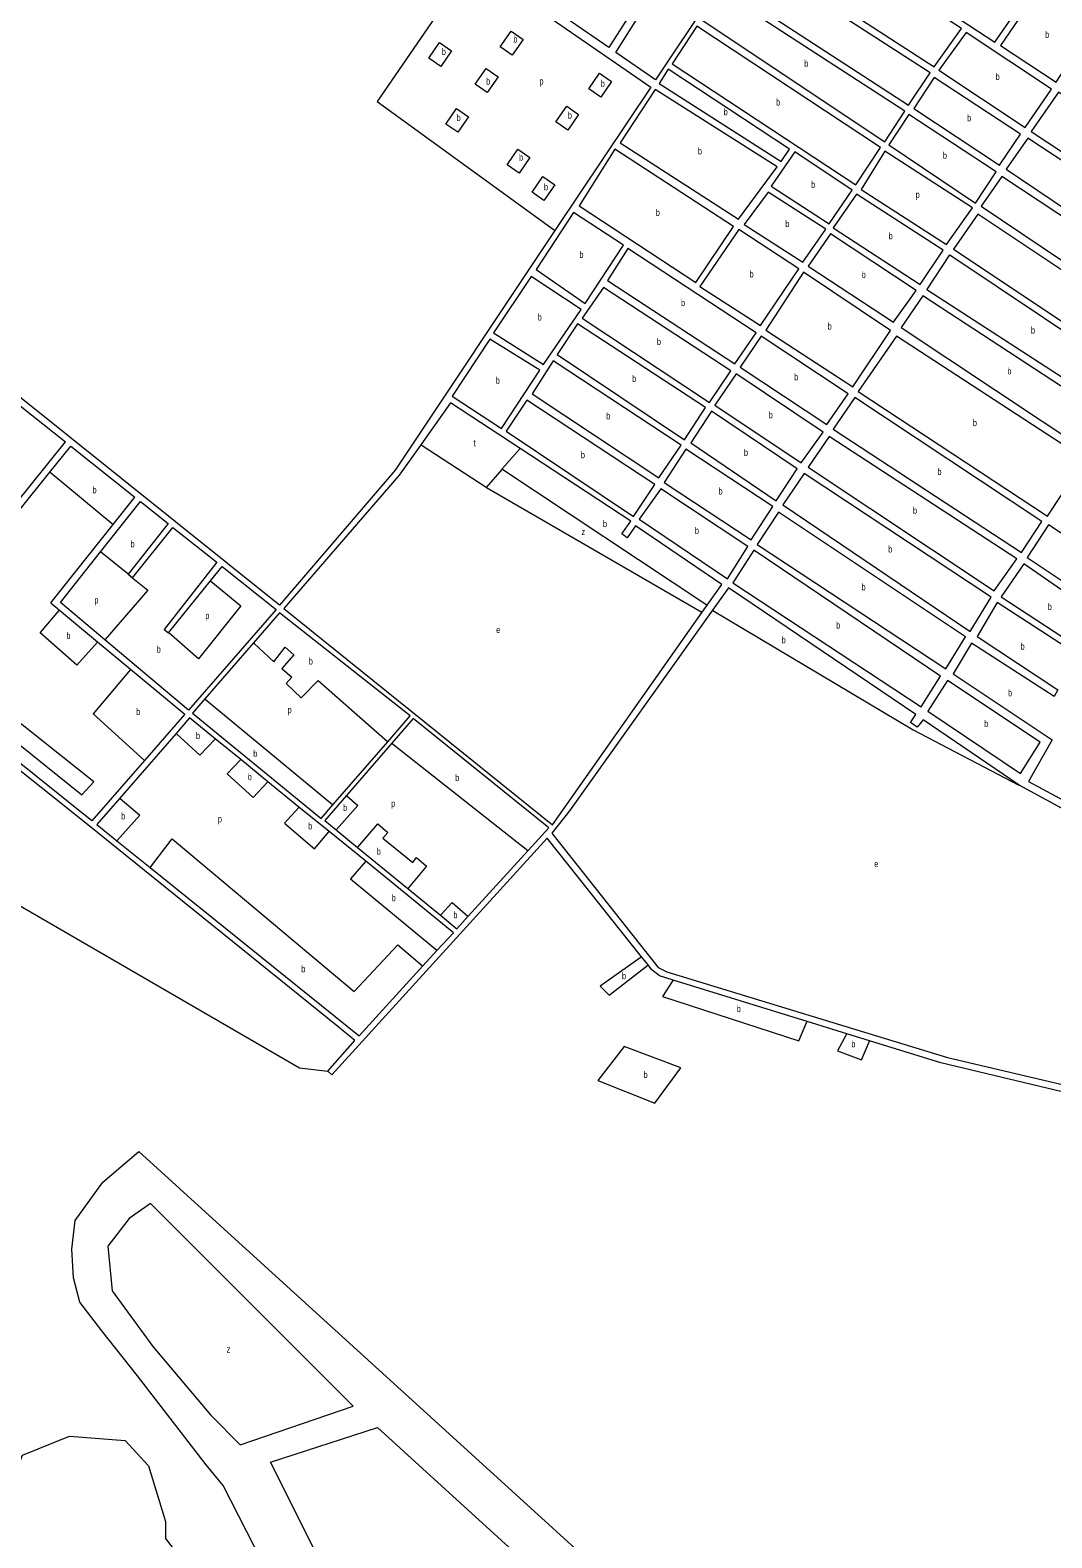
# Model space of a CAD drawing. Extents: x 639657 to 671642, y 222838 to 252123.
# Drawn here: x 662931 to 664457, y 233321 to 235574 of the extents above; entities that cross this region are included whole.
import ezdxf

# ---------------------------------------------------------------- set-up
doc = ezdxf.new("R2010")
doc.units = 0
doc.header["$LTSCALE"] = 4
doc.layers.add('1', color=7, linetype='Continuous', lineweight=13)
doc.layers.add('21', color=7, linetype='Continuous', lineweight=13)
doc.layers.add('7', color=7, linetype='Continuous')

msp = doc.modelspace()

# ---------------------------------------------------------------- linework, layer by layer
at = {"layer": '1'}
for p, q in [((663884.371, 235686.862), (663795.144, 235547.496)), ((663805.809, 235540.159), (663893.865, 235680.299)), ((663956.941, 235636.699), (663865.094, 235499.369)), ((663795.144, 235547.496), (663704.669, 235609.744)), ((663865.094, 235499.369), (663805.809, 235540.159)), ((662915.83, 235012.46), (662983.708, 234958.404)), ((662721.664, 234633.434), (662983.708, 234958.404)), ((662991.556, 234952.156), (663087.231, 234875.966)), ((663828, 234840), (663662.857, 234948.663)), ((663095.532, 234869.354), (663137.07, 234836.274)), ((663144.013, 234830.746), (663209.516, 234778.582)), ((663162.02, 234551.63), (663101.543, 234482.302))]:
    msp.add_line(p, q, dxfattribs=at)
for points in [[(663984.502, 236385.564), (663896.128, 236268.833), (663948.714, 236228.094), (663799.26, 235999.99), (663737.4, 235913.44), (663590.792, 235673.027), (663857.882, 235488.585)], [(663857.882, 235488.585), (663716.6, 235277.34), (663714.618, 235274.362)], [(663714.618, 235274.362), (663476.13, 234916.11), (663303.37, 234714.27), (662912.282, 235027.905)], [(663662.857, 234948.663), (663559, 235017), (663514.305, 234953.857)], [(663375.67, 234018.12), (663415.69, 234063.94), (663390.47, 234085.05), (663016.33, 234386.59), (662538.81, 234767.71), (662425.32, 234856.71), (662367.327, 234899.261), (662331.707, 234924.332), (662293.891, 234945.414), (662254.079, 234962.428), (662212.706, 234975.188), (662170.226, 234983.553)], [(663514.305, 234953.857), (663482.37, 234908.74), (663309.87, 234709.5), (663711.08, 234386.2), (663934.985, 234703.869), (663942.324, 234714.281)], [(662730.066, 234626.712), (662960.392, 234913.37), (662991.556, 234952.156)], [(662961.765, 234717.728), (663054.906, 234835.198), (663087.231, 234875.966)], [(662976.288, 234718.247), (663036.15, 234794.105), (663095.532, 234869.354)], [(663137.07, 234836.274), (663077.057, 234760.968), (663083.574, 234755.378), (663144.013, 234830.746)], [(663942.324, 234714.281), (663964.18, 234745.29), (663835, 234833), (663823, 234815), (663815, 234821), (663828, 234840)], [(664574.8, 234753.54), (664452.06, 234834.5), (664420.28, 234785.87), (664535.44, 234708.94), (664529, 234697.7)], [(663209.516, 234778.582), (663131.058, 234678.048), (663137.575, 234673.39), (663200.277, 234750.898), (663217.518, 234772.209)], [(664529, 234697.7), (664415.54, 234776.16), (664381.61, 234726.96), (664500.82, 234648.59)], [(663217.518, 234772.209), (663298.31, 234707.87), (663167.43, 234557.83), (663042.398, 234662.764), (662976.288, 234718.247)], [(664457.79, 234513.37), (664422.34, 234451.28), (664823.55, 234235.22), (664851.41, 234441.3), (664873.72, 234557.56), (664595, 234710), (664574.8, 234753.54)], [(664265, 234543), (664256, 234532), (664246, 234539), (664254, 234551), (663974.17, 234740.45), (663950.307, 234706.986)], [(662961.765, 234717.728), (662974.521, 234707.148), (663031.645, 234659.767), (663080.899, 234618.915), (663162.02, 234551.63)], [(663950.307, 234706.986), (663736.67, 234407.39), (663710.12, 234373.84), (663868.92, 234173.39), (663881.88, 234166.53), (664301.11, 234038.91), (664866.79, 233905.83), (664792.73, 234001.49), (664792.87, 234026.39), (664822.72, 234220.3), (664408.48, 234445.46), (664265, 234543)], [(664495.98, 234640.15), (664375.76, 234718.33), (664345.63, 234667.55), (664466.03, 234587.94), (664460.48, 234578.24)], [(663498.37, 234549.08), (663303.48, 234702.99), (663264.721, 234658.338), (663191.842, 234574.377)], [(664460.48, 234578.24), (664337.3, 234657.81), (664309.58, 234611.65), (664457.79, 234513.37)], [(663101.543, 234482.302), (663023.038, 234392.306), (662730.066, 234626.712)], [(663191.842, 234574.377), (663173.26, 234552.97), (663365.5, 234395.81), (663383.062, 234416.068), (663464.947, 234510.526), (663498.37, 234549.08)], [(663207.453, 234514.672), (663169.03, 234545.95), (663148.711, 234522.628), (663064.561, 234426.044)], [(663705.75, 234381.85), (663503.24, 234545.36), (663471.16, 234508.34), (663403.518, 234430.281)], [(663563.1, 234225.16), (663432.122, 234331.783), (663377.297, 234376.412), (663332.465, 234412.907), (663285.984, 234450.744), (663245.382, 234483.796), (663207.453, 234514.672)], [(663064.561, 234426.044), (663030.3, 234386.72), (663060.351, 234362.52), (663110.146, 234322.421)], [(663403.518, 234430.281), (663370.9, 234392.64), (663388.032, 234378.636), (663420.004, 234352.501), (663495.282, 234290.966), (663543.97, 234251.167)], [(663543.97, 234251.167), (663568.47, 234231.14), (663585.296, 234249.612), (663674.662, 234347.721), (663705.75, 234381.85)], [(663844.326, 234189.001), (663703.21, 234366.25), (663381.29, 234013), (663375.67, 234018.12)], [(663110.146, 234322.421), (663422.31, 234071.04), (663517.71, 234175.473), (663539.066, 234198.85), (663563.1, 234225.16)], [(664847.14, 234320.713), (664802.82, 234025.6), (664804.78, 234001.04), (664986.92, 233764.51), (664979.64, 233758.51), (664879.12, 233890.44), (664291.52, 234030.76), (664184.917, 234063.669), (664150.805, 234074.2), (664091.599, 234092.478), (663891.358, 234154.294)], [(663891.358, 234154.294), (663871.19, 234160.52), (663859.82, 234169.54), (663853.907, 234176.967), (663844.326, 234189.001)]]:
    msp.add_lwpolyline(points, dxfattribs=at)
for points in [[(664425.25, 235632.89), (664105.2, 235845.26), (664051.14, 235765.8), (664372.24, 235555.59)], [(664322.09, 235576.07), (664045.87, 235755.55), (664006.65, 235697.18), (664281.25, 235518.75)], [(664275.43, 235509.57), (663999.76, 235687.98), (663969.04, 235639.89), (664243.11, 235461.47)], [(664237.82, 235452.29), (663963.22, 235630.71), (663934.6, 235588.55), (664207.62, 235406.89)], [(664514.97, 235575.19), (664433.35, 235628.13), (664380.35, 235550.83), (664463.6, 235495.76)], [(664201.25, 235398.24), (663926.63, 235579.34), (663890.08, 235523.15), (664164.17, 235342.57)], [(664456.71, 235485.49), (664329.13, 235570.23), (664288.28, 235513.99), (664417.49, 235428.19)], [(664065.35, 235395.89), (663884.25, 235515.03), (663870.48, 235493.96), (664052.63, 235377.51)], [(664410.6, 235417.92), (664281.4, 235502.64), (664251.21, 235456.71), (664378.8, 235371.97)], [(664046.79, 235369.4), (663864.65, 235484.77), (663812.21, 235405.33), (663989, 235291)], [(664745.38, 235296.99), (664466.97, 235480.75), (664426.14, 235422.36), (664706.18, 235237.55)], [(664374.06, 235361.72), (664243.77, 235447.51), (664213.58, 235402.11), (664343.33, 235315.25)], [(664701.43, 235227.83), (664421.4, 235412.11), (664389.07, 235365.62), (664668.59, 235177.58)], [(663981.54, 235280.17), (663804.24, 235395.59), (663751, 235311), (663925.38, 235196.39)], [(664158.87, 235334.46), (664073.45, 235391.67), (664037.93, 235340.31), (664124.42, 235284.19)], [(664338.56, 235308.22), (664207.75, 235392.93), (664172.29, 235335.66), (664299.86, 235253.07)], [(664662.76, 235169.47), (664382.72, 235354.82), (664351.44, 235310.49), (664630.96, 235122.98)], [(664119.66, 235276.09), (664033.18, 235331.67), (663997.63, 235283), (664085.2, 235226.89)], [(664295.1, 235244.97), (664165.37, 235328.62), (664130.38, 235278.34), (664260.66, 235193.63)], [(663817.53, 235252.29), (663742.78, 235301.24), (663686.78, 235216.02), (663760, 235165)], [(664626.22, 235112.19), (664346.71, 235298.63), (664310.13, 235246.19), (664590.72, 235059.76)], [(664079.38, 235217.17), (663989.64, 235275.95), (663931.34, 235190.54), (664022.15, 235132.31)], [(664254.3, 235184.44), (664126.71, 235269.18), (664093.31, 235221.06), (664220.89, 235137.4)], [(664015.26, 235121.51), (663823.89, 235247.54), (663793.18, 235199.45), (663983.46, 235075.02)], [(664270.4, 235185.66), (664304.83, 235238.08), (664584.89, 235050.58), (664553.11, 235002.48)], [(663754.28, 235156.31), (663679.13, 235205.55), (663622.98, 235121.22), (663698, 235074)], [(664216.17, 235125), (664086.41, 235211.87), (664029.73, 235125.4), (664160.01, 235040.69)], [(663977.6, 235064.43), (663787.29, 235188.85), (663755.49, 235143.18), (663945.81, 235017.4)], [(664546.22, 234992.21), (664264.58, 235176.48), (664232.24, 235129.45), (664513.91, 234941.96)], [(663940.02, 235009.63), (663748.66, 235134.58), (663718.01, 235088.92), (663908.23, 234961.53)], [(663692.38, 235065.33), (663617.69, 235112.04), (663561.54, 235026.64), (663635.07, 234978.46)], [(664153.12, 235030.42), (664022.84, 235116.21), (663991.57, 235070.26), (664121.31, 234984.47)], [(664507.02, 234932.77), (664225.38, 235116.49), (664168.13, 235033.78), (664450.87, 234847.38)], [(663903.47, 234953.43), (663712.1, 235079.46), (663680.75, 235030.23), (663870.08, 234904.78)], [(664115.51, 234973.14), (663985.75, 235060), (663953.95, 235013.52), (664082.63, 234927.18)], [(663864.23, 234894.7), (663672.82, 235020.72), (663642.1, 234974.23), (663832.44, 234847.13)], [(664442.19, 234839.37), (664162.84, 235024.6), (664130.51, 234977.58), (664411.97, 234793.21)], [(664076.8, 234917.99), (663948.97, 235004.51), (663917.92, 234956.79), (664045.55, 234870.44)], [(664404.98, 234783.63), (664124.71, 234966.24), (664093.33, 234920.62), (664371.27, 234735.77)], [(664040.26, 234861.79), (663910.51, 234947.59), (663878.21, 234897.87), (664007.95, 234812.08)], [(664366.52, 234726.19), (664087.08, 234911.11), (664055.28, 234864.31), (664335.05, 234675.25)], [(664003.21, 234802.37), (663872.92, 234888.15), (663840.58, 234842.74), (663972.5, 234753.74)], [(664328.06, 234667.38), (664049.01, 234853.61), (664017.15, 234805.18), (664299.09, 234619.51)], [(664290.85, 234608.57), (664011.86, 234796.54), (663980.61, 234747.91), (664261.88, 234562.41)], [(664439.69, 234509.76), (664301.11, 234602.14), (664272.12, 234555.92), (664410.41, 234462.99)]]:
    msp.add_lwpolyline(points, close=True, dxfattribs=at)
at = {"layer": '21'}
for points in [[(663590.792, 235673.027), (663449.15, 235466.785), (663714.111, 235274.729), (663714.618, 235274.362)], [(663611.996, 234890.497), (663514.806, 234953.533), (663514.305, 234953.857)], [(663635.745, 234917.657), (663662.42, 234948.163), (663662.857, 234948.663)], [(662960.392, 234913.37), (662960.892, 234912.956), (663054.406, 234835.612), (663054.906, 234835.198)], [(663635.745, 234917.657), (663635.308, 234917.157), (663611.996, 234890.497)], [(663942.324, 234714.281), (663941.824, 234714.613), (663635.745, 234917.657)], [(663611.996, 234890.497), (663612.496, 234890.208), (663934.485, 234704.158), (663934.985, 234703.869)], [(663077.057, 234760.968), (663076.557, 234761.373), (663036.15, 234794.105)], [(663083.574, 234755.378), (663084.074, 234754.978), (663106.849, 234736.744), (663042.834, 234663.264), (663042.398, 234662.764)], [(663200.277, 234750.898), (663200.777, 234750.485), (663245.575, 234713.452), (663182.264, 234634.259), (663138.075, 234672.952), (663137.575, 234673.39)], [(663031.645, 234659.767), (663031.201, 234659.267), (663000.71, 234624.942), (662945.779, 234673.39), (662974.095, 234706.648), (662974.521, 234707.148)], [(663950.307, 234706.986), (663950.807, 234706.687), (664249.811, 234528.09), (664407.98, 234445.72), (664408.48, 234445.46)], [(662571.236, 233765.876), (662571.736, 233766.332), (662692.495, 233876.511), (662549.086, 234083.798), (662628.758, 234169.901), (662243.147, 234565.341), (662322.819, 234638.689), (662733.924, 234284.706), (662772.167, 234348.487), (663333.055, 234023.206), (663375.17, 234018.18), (663375.67, 234018.12)], [(663264.721, 234658.338), (663265.221, 234657.87), (663294.921, 234630.067), (663311.68, 234651.495), (663324.715, 234640.315), (663307.025, 234619.818), (663321.922, 234606.775), (663313.542, 234597.458), (663335.887, 234576.029), (663361.025, 234602.116), (663464.447, 234510.967), (663464.947, 234510.526)], [(663080.899, 234618.915), (663080.479, 234618.415), (663024.918, 234552.271), (663101.043, 234482.759), (663101.543, 234482.302)], [(663191.842, 234574.377), (663192.342, 234573.963), (663382.562, 234416.482), (663383.062, 234416.068)], [(663148.711, 234522.628), (663149.211, 234522.172), (663184.127, 234490.314), (663206.974, 234514.172), (663207.453, 234514.672)], [(663471.16, 234508.34), (663471.66, 234507.945), (663674.162, 234348.116), (663674.662, 234347.721)], [(663245.382, 234483.796), (663244.909, 234483.296), (663225.093, 234462.364), (663264.196, 234426.96), (663285.526, 234450.244), (663285.984, 234450.744)], [(663064.561, 234426.044), (663065.061, 234425.627), (663094.746, 234400.873), (663060.799, 234363.02), (663060.351, 234362.52)], [(663332.465, 234412.907), (663332.015, 234412.407), (663310.749, 234388.761), (663355.439, 234350.562), (663376.874, 234375.912), (663377.297, 234376.412)], [(663403.518, 234430.281), (663404.018, 234429.843), (663420.612, 234415.313), (663388.476, 234379.136), (663388.032, 234378.636)], [(663420.004, 234352.501), (663420.434, 234353.001), (663450.406, 234387.829), (663465.303, 234374.786), (663457.854, 234366.401), (663502.544, 234330.065), (663508.131, 234337.518), (663523.027, 234324.475), (663495.696, 234291.466), (663495.282, 234290.966)], [(663110.146, 234322.421), (663110.529, 234322.921), (663143.161, 234365.469), (663415.026, 234137.207), (663480.199, 234207.083), (663517.21, 234175.894), (663517.71, 234175.473)], [(663432.122, 234331.783), (663431.684, 234331.282), (663409.439, 234305.841), (663538.566, 234199.263), (663539.066, 234198.85)], [(663543.97, 234251.167), (663544.417, 234251.667), (663561.2, 234270.437), (663584.796, 234250.044), (663585.296, 234249.612)], [(663844.326, 234189.001), (663843.826, 234188.648), (663782.477, 234145.313), (663796.047, 234131.734), (663853.407, 234176.576), (663853.907, 234176.967)], [(663891.358, 234154.294), (663891.037, 234153.794), (663875.774, 234130.036), (664079.332, 234063.835), (664091.385, 234091.978), (664091.599, 234092.478)], [(664150.805, 234074.2), (664150.536, 234073.7), (664137.006, 234048.558), (664172.629, 234034.978), (664184.703, 234063.169), (664184.917, 234063.669)], [(663393.319, 233058.032), (663219.074, 233399.314), (663194.019, 233430.168), (663091.222, 233563.339), (663037.849, 233630.547), (663004.858, 233673.004), (662995.613, 233709.708), (662993.079, 233752.501), (662997.946, 233795.383), (663039.62, 233852.39), (663092.942, 233898.266), (664335.822, 232767.676)], [(662804.879, 233211.006), (662805.379, 233210.87), (662884.503, 233189.276), (662916.372, 233288.135), (662890.877, 233374.239), (662919.559, 233444.398), (662989.67, 233473.099), (663072.528, 233466.721), (663107.584, 233428.453), (663133.079, 233345.538), (663133.079, 233320.026), (663174.508, 233265.812), (663235.059, 233221.166), (663324.291, 233103.172), (663356.159, 233068.092), (663392.819, 233058.167), (663393.319, 233058.032)]]:
    msp.add_lwpolyline(points, dxfattribs=at)
for points in [[(663649.314, 235572.028), (663667.146, 235559.674), (663651.01, 235536.382), (663633.178, 235548.736)], [(663542.447, 235555.053), (663560.279, 235542.699), (663544.143, 235519.407), (663526.311, 235531.761)], [(663611.995, 235516.012), (663629.827, 235503.658), (663613.691, 235480.366), (663595.859, 235492.72)], [(663781.627, 235509.222), (663799.459, 235496.868), (663783.323, 235473.576), (663765.491, 235485.93)], [(663567.891, 235456.601), (663585.723, 235444.247), (663569.587, 235420.955), (663551.755, 235433.309)], [(663732.434, 235459.996), (663750.266, 235447.642), (663734.13, 235424.35), (663716.298, 235436.704)], [(663659.492, 235395.492), (663677.324, 235383.138), (663661.188, 235359.846), (663643.356, 235372.2)], [(663696.811, 235354.753), (663714.643, 235342.399), (663698.507, 235319.107), (663680.675, 235331.461)], [(662805.191, 234594.197), (663008.159, 234431.152), (663025.849, 234450.718), (662822.881, 234611.899)], [(663818.099, 234055.348), (663779.084, 234004.424), (663863.9, 233970.475), (663902.915, 234023.096)], [(663244.781, 233460.181), (663413.523, 233517.745), (663110.771, 233820.703), (663078.902, 233798.38), (663047.033, 233756.923), (663053.407, 233689.953), (663113.958, 233607.038), (663200.003, 233504.989)], [(664302.001, 232706.474), (664305.173, 232697.56), (664292.458, 232679.951), (664267.358, 232677.765), (663861.782, 232611.852), (663821.774, 232616.041), (663809.281, 232627.48), (663802.888, 232633.061), (663593.974, 232902.908), (663532.581, 232915.923), (663522.925, 232968.873), (663290.023, 233434.185), (663449.932, 233486.076), (664280.419, 232728.976), (664295.417, 232715.478)]]:
    msp.add_lwpolyline(points, close=True, dxfattribs=at)

# ---------------------------------------------------------------- texts
at = {"layer": '7'}
for s, width, p in [('b', 0.75, (663652.708, 235555.053)), ('b', 0.75, (664447.187, 235561.945)), ('b', 0.75, (663545.84, 235536.381)), ('b', 0.75, (664087.443, 235518.8)), ('b', 0.75, (663611.996, 235492.247)), ('p', 0.75, (663691.723, 235492.248)), ('b', 0.75, (663783.324, 235488.852)), ('b', 0.75, (664373.296, 235499.21)), ('b', 0.75, (664045.315, 235460.955)), ('b', 0.75, (663567.892, 235437.929)), ('b', 0.75, (663734.131, 235441.324)), ('b', 0.75, (663966.923, 235446.27)), ('b', 0.75, (664330.732, 235437.305)), ('b', 0.75, (663661.189, 235378.518)), ('b', 0.75, (663928.396, 235387.885)), ('b', 0.75, (664294.374, 235381.38)), ('b', 0.75, (663698.508, 235334.384)), ('b', 0.75, (664097.643, 235337.93)), ('p', 0.75, (664253.791, 235323)), ('b', 0.75, (663865.538, 235295.99)), ('b', 0.75, (664059.066, 235279.28)), ('b', 0.75, (664213.451, 235261.125)), ('b', 0.75, (663751.456, 235233.12)), ('b', 0.75, (664005.601, 235204.13)), ('b', 0.75, (664173.164, 235203.29)), ('b', 0.75, (663903.211, 235161.28)), ('b', 0.75, (663689.154, 235139.775)), ('b', 0.75, (664122.282, 235126.28)), ('b', 0.75, (663867.255, 235103.125)), ('b', 0.75, (664426.043, 235120.28)), ('b', 0.75, (664390.775, 235059.22)), ('b', 0.75, (663626.454, 235045.25)), ('b', 0.75, (663830.101, 235048.055)), ('b', 0.75, (664072.282, 235050.34)), ('b', 0.75, (663791.494, 234992.12)), ('b', 0.75, (664034.307, 234993.59)), ('b', 0.75, (664339.211, 234981.935)), ('b', 0.75, (663753.555, 234933.925)), ('b', 0.75, (663997.24, 234937.475)), ('b', 0.75, (664286.336, 234908.905)), ('b', 0.75, (663023.986, 234881.621)), ('b', 0.75, (663959.228, 234879.835)), ('b', 0.75, (663786.54, 234831.129)), ('b', 0.75, (664249.788, 234851.005)), ('z', 0.8, (663754.524, 234819.232)), ('b', 0.75, (663923.941, 234820.945)), ('b', 0.75, (663080.827, 234800.954)), ('b', 0.75, (664212.913, 234793.18)), ('b', 0.75, (664172.875, 234736.56)), ('p', 0.75, (663026.828, 234717.103)), ('b', 0.75, (664451.17, 234707.403)), ('p', 0.75, (663192.554, 234693.811)), ('b', 0.75, (664134.994, 234679.475)), ('b', 0.75, (662984.93, 234663.997)), ('e', 0.75, (663627.029, 234672.816)), ('b', 0.75, (664053.571, 234657.408)), ('b', 0.75, (663119.931, 234643.5)), ('b', 0.75, (664410.459, 234647.992)), ('b', 0.75, (663347.106, 234625.798)), ('b', 0.75, (664391.799, 234578.396)), ('b', 0.75, (663089.207, 234550.332)), ('p', 0.75, (663315.451, 234553.127)), ('b', 0.75, (663178.54, 234514.538)), ('b', 0.75, (664356.177, 234532.565)), ('b', 0.75, (663264.25, 234487.94)), ('b', 0.75, (663255.817, 234453.047)), ('b', 0.75, (663565.909, 234451.604)), ('b', 0.75, (663398.32, 234406.884)), ('p', 0.75, (663470.005, 234413.375)), ('b', 0.75, (663066.815, 234394.351)), ('p', 0.75, (663211.174, 234390.083)), ('b', 0.75, (663346.128, 234379.444)), ('b', 0.75, (663448.597, 234341.666)), ('e', 0.75, (664191.902, 234323.14)), ('b', 0.75, (663470.982, 234272.16)), ('b', 0.75, (663563.115, 234246.634)), ('b', 0.75, (663335.887, 234166.089)), ('b', 0.75, (663815.052, 234155.729)), ('b', 0.75, (663986.38, 234106.503)), ('b', 0.75, (664157.708, 234053.881)), ('b', 0.75, (663847.282, 234008.05)), ('z', 0.8, (663224.313, 233597.907))]:
    msp.add_text(s, height=10, dxfattribs=dict(at, width=width)).set_placement(p)
msp.add_text('t', height=10, dxfattribs=at).set_placement((663593.16, 234951.649))

doc.saveas('drawing.dxf')
